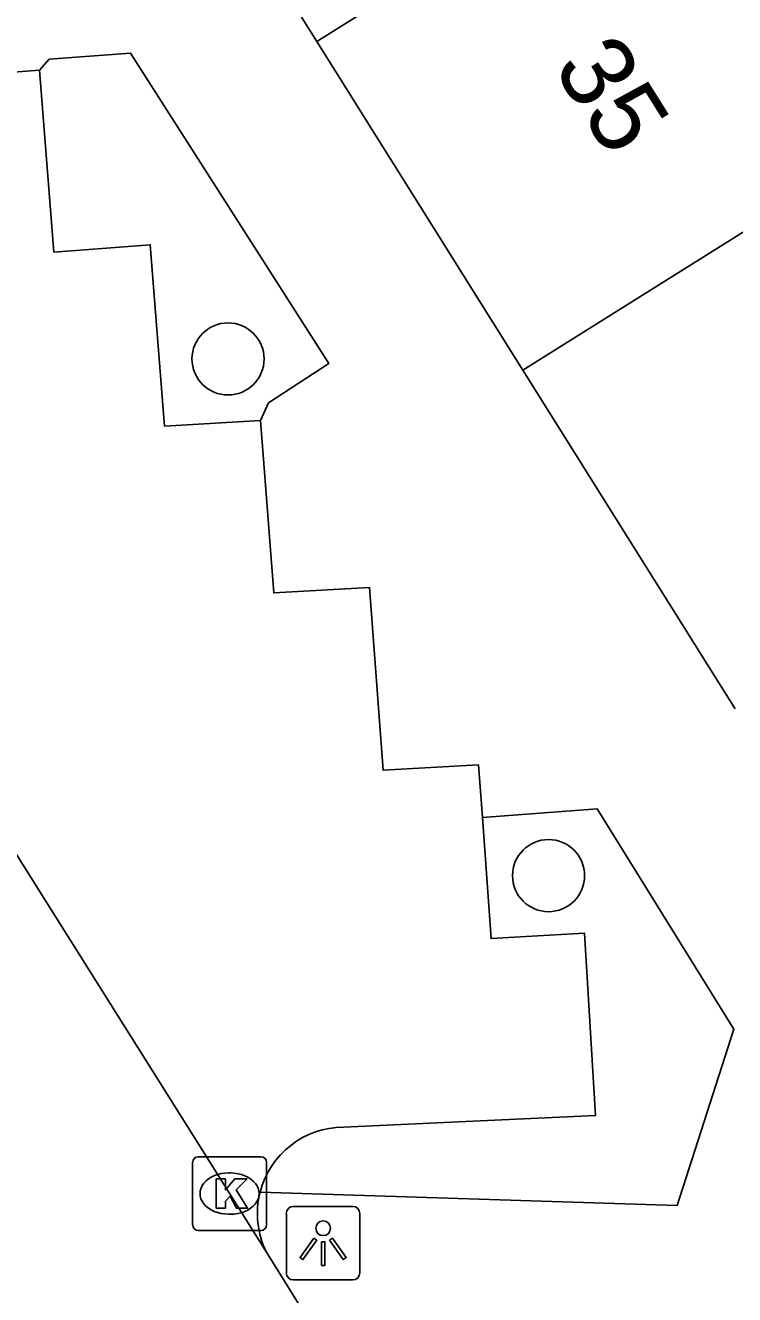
# Model space of a CAD drawing. Extents: x 161801 to 162379, y 382315 to 382832.
# Drawn here: x 162088.01 to 162097.63, y 382509.43 to 382526.64 of the extents above; entities that cross this region are included whole.
import ezdxf

# ---------------------------------------------------------------- set-up
doc = ezdxf.new("R2010")
doc.units = 0
for name, color, linetype in [('IMGEO_Boom', 7, 'Continuous'), ('IMGEO_Kolk', 7, 'Continuous'), ('IMGEO_Lichtpunt', 7, 'Continuous'), ('IMGEO_Pand', 7, 'Continuous'), ('IMGEO_Pand_nummerreeks', 7, 'Continuous'), ('IMGEO_Parkeervlak_open', 7, 'Continuous'), ('IMGEO_Rijbaan_lokaal_open', 7, 'Continuous'), ('IMGEO_Voetpad_open', 7, 'Continuous')]:
    doc.layers.add(name, color=color, linetype=linetype)

msp = doc.modelspace()

# ---------------------------------------------------------------- linework, layer by layer
at = {"layer": 'IMGEO_Boom'}
for centre in [(162090.76, 382522.118), (162095.107, 382515.111)]:
    msp.add_circle(centre, 0.489, dxfattribs=at)
at = {"layer": 'IMGEO_Kolk'}
for p, q in [((162090.28, 382510.373), (162090.28, 382511.225)), ((162090.355, 382511.299), (162091.207, 382511.299)), ((162091.281, 382511.225), (162091.281, 382510.373)), ((162090.768, 382511.079), (162090.793, 382511.079)), ((162090.791, 382510.519), (162090.766, 382510.519)), ((162091.207, 382510.299), (162090.355, 382510.299))]:
    msp.add_line(p, q, dxfattribs=at)
for points in [[(162090.28, 382510.373), (162090.28, 382511.225)], [(162090.355, 382511.299), (162091.207, 382511.299)], [(162091.281, 382511.225), (162091.281, 382510.373)], [(162090.601, 382510.999), (162090.724, 382510.999), (162090.724, 382510.848), (162090.854, 382510.999), (162091.018, 382510.999), (162090.872, 382510.848), (162091.025, 382510.599), (162090.873, 382510.599), (162090.788, 382510.763), (162090.724, 382510.696), (162090.724, 382510.599), (162090.601, 382510.599), (162090.601, 382510.999)], [(162091.207, 382510.299), (162090.355, 382510.299)]]:
    msp.add_lwpolyline(points, dxfattribs=at)
for centre, start, end in [((162090.357, 382511.223), 91.552, 178.448), ((162090.357, 382511.223), 91.552, 178.448), ((162091.205, 382511.223), 1.552, 88.448), ((162091.205, 382511.223), 1.552, 88.448), ((162090.357, 382510.375), 181.552, 268.448), ((162090.357, 382510.375), 181.552, 268.448), ((162091.205, 382510.375), 271.552, 358.448), ((162091.205, 382510.375), 271.552, 358.448)]:
    msp.add_arc(centre, 0.0765, start, end, dxfattribs=at)
for centre, major_axis, ratio, start_param, end_param in [((162090.767, 382510.799), (-0.387, 0.002), 0.722429, 4.712389, 7.853982), ((162090.792, 382510.799), (-0.39, 0.002), 0.717154, 1.570796, 4.712389)]:
    msp.add_ellipse(centre, major_axis=major_axis, ratio=ratio, start_param=start_param, end_param=end_param, dxfattribs=at)
at = {"layer": 'IMGEO_Lichtpunt'}
for p, q in [((162091.551, 382510.53), (162091.551, 382509.723)), ((162091.551, 382510.53), (162091.551, 382509.723)), ((162092.453, 382510.625), (162091.645, 382510.625)), ((162092.453, 382510.625), (162091.645, 382510.625)), ((162092.547, 382509.723), (162092.547, 382510.53)), ((162092.547, 382509.723), (162092.547, 382510.53)), ((162091.645, 382509.629), (162092.453, 382509.629)), ((162091.645, 382509.629), (162092.453, 382509.629))]:
    msp.add_line(p, q, dxfattribs=at)
for points in [[(162091.925, 382510.194), (162091.964, 382510.166), (162091.776, 382509.904), (162091.738, 382509.931), (162091.925, 382510.194)], [(162092.027, 382510.146), (162092.074, 382510.146), (162092.074, 382509.824), (162092.027, 382509.824), (162092.027, 382510.146)], [(162092.137, 382510.166), (162092.175, 382510.193), (162092.362, 382509.931), (162092.323, 382509.903), (162092.137, 382510.166)]]:
    msp.add_lwpolyline(points, dxfattribs=at)
msp.add_circle((162092.05, 382510.328), 0.0994, dxfattribs=at)
for centre, start, end in [((162091.645, 382510.53), 90, 180), ((162091.645, 382510.53), 90, 180), ((162092.453, 382510.53), 0, 90), ((162092.453, 382510.53), 0, 90), ((162091.645, 382509.723), 180, 270), ((162091.645, 382509.723), 180, 270), ((162092.453, 382509.723), 270, 0), ((162092.453, 382509.723), 270, 360)]:
    msp.add_arc(centre, 0.0946, start, end, dxfattribs=at)
at = {"layer": 'IMGEO_Pand'}
for points in [[(162099.576, 382531.194), (162091.965, 382526.421)], [(162091.965, 382526.421), (162089.081, 382531.02)], [(162105.766, 382528.87), (162094.758, 382521.967)], [(162094.758, 382521.967), (162091.965, 382526.421)], [(162097.64, 382517.372), (162094.758, 382521.967)]]:
    msp.add_lwpolyline(points, dxfattribs=at)
at = {"layer": 'IMGEO_Parkeervlak_open'}
for points in [[(162088.201, 382526.034), (162088.399, 382523.568), (162089.704, 382523.667), (162089.899, 382521.207), (162091.201, 382521.285)], [(162094.209, 382515.9), (162094.328, 382514.258), (162095.595, 382514.329), (162095.743, 382511.859), (162092.328, 382511.701)]]:
    msp.add_lwpolyline(points, dxfattribs=at)
msp.add_arc((162092.333, 382510.526), 1.175, 90.2538, 165.5452, dxfattribs=at)
at = {"layer": 'IMGEO_Rijbaan_lokaal_open'}
for points in [[(162091.281, 382510.003), (162081.227, 382525.987)], [(162091.281, 382510.003), (162092.465, 382508.096)]]:
    msp.add_lwpolyline(points, dxfattribs=at)
at = {"layer": 'IMGEO_Voetpad_open'}
for points in [[(162088.201, 382526.034), (162088.335, 382526.185), (162089.439, 382526.266), (162092.127, 382522.058), (162091.309, 382521.521), (162091.201, 382521.285)], [(162081.859, 382525.548), (162088.201, 382526.034)], [(162091.201, 382521.285), (162091.379, 382518.945), (162092.677, 382519.019), (162092.863, 382516.541), (162094.157, 382516.613), (162094.209, 382515.9)], [(162094.209, 382515.9), (162095.768, 382516.016), (162097.621, 382513.027), (162096.851, 382510.636), (162091.195, 382510.819)]]:
    msp.add_lwpolyline(points, dxfattribs=at)
msp.add_arc((162092.341, 382510.527), 1.183, 165.7194, 206.3132, dxfattribs=at)

# ---------------------------------------------------------------- texts
at = {"layer": 'IMGEO_Pand_nummerreeks'}
msp.add_text('35', height=1, rotation=302.0927, dxfattribs=at).set_placement((162095.157, 382526.073))

doc.saveas('drawing.dxf')
